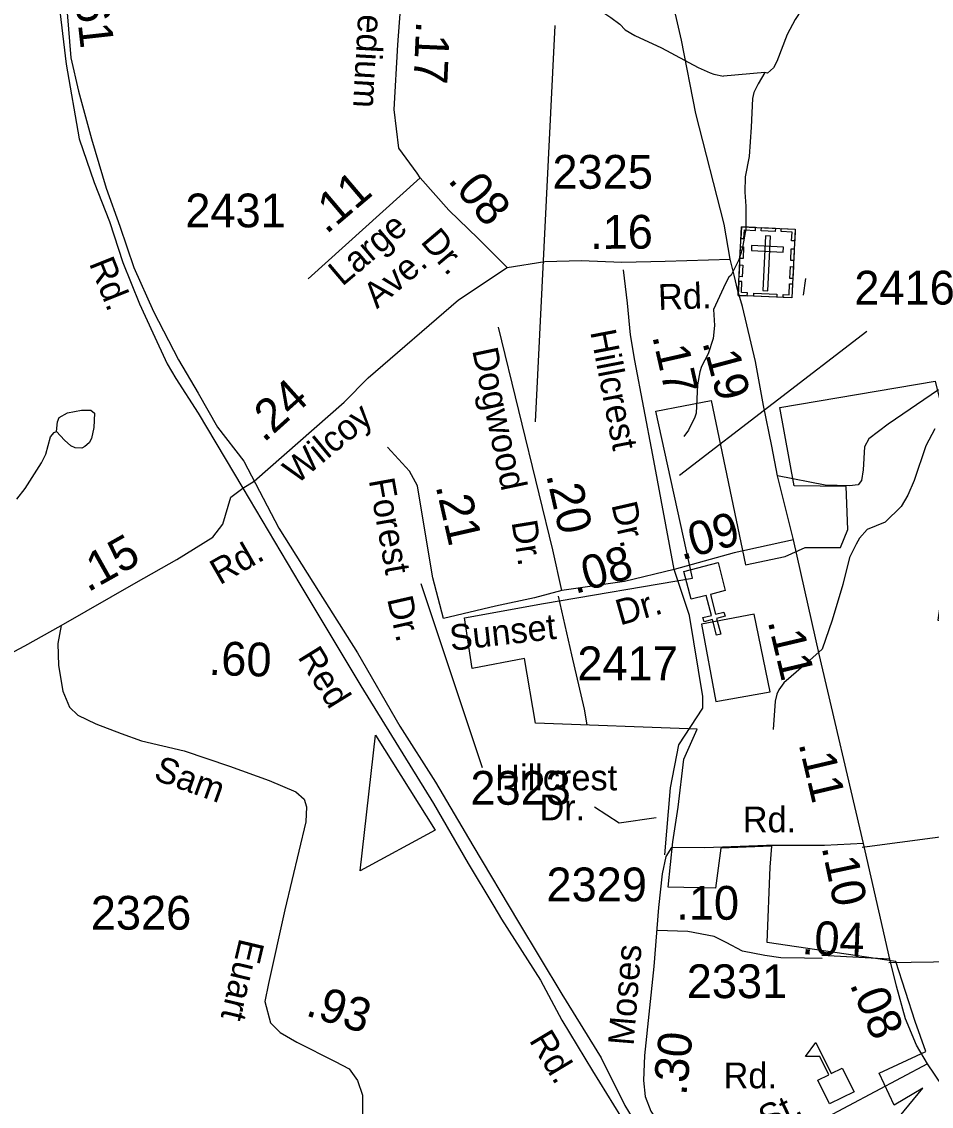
# Model space of a CAD drawing. Extents: x 1473865 to 1648260, y 639067 to 773536.
# Drawn here: x 1576178 to 1579545, y 660104 to 664116 of the extents above; entities that cross this region are included whole.
import ezdxf

# ---------------------------------------------------------------- set-up
doc = ezdxf.new("R2010")
doc.units = 0
for name, color, linetype in [('Exist Boundary Political City Limit New', 7, 'Continuous'), ('Exist Cultural Cemetery CELL', 7, 'Continuous'), ('Exist Cultural Church CELL', 7, 'Continuous'), ('Exist Cultural Educational Facility High CELL', 7, 'Continuous'), ('Exist Hydrographic Misc Water Feature', 7, 'Continuous'), ('Exist Railroad Mainline', 7, 'Continuous'), ('Exist Road Non-System Type 51', 7, 'Continuous'), ('Exist Road Non-System Type 51 Label', 7, 'Continuous'), ('Exist Road Primary US Attributed', 7, 'Continuous'), ('Exist Road Primary US Mileage Hundredths English Label', 7, 'Continuous'), ('Exist Road Secondary Mileage Hundredths English Label', 7, 'Continuous'), ('Exist Road Secondary Type 51 Attributed', 7, 'Continuous'), ('Exist Road Secondary Type 51 Label', 7, 'Continuous'), ('Exist Road Secondary Type 51 Number Label', 7, 'Continuous'), ('Map Preparation Boundary City Limit Buffer Line', 7, 'Continuous')]:
    doc.layers.add(name, color=color, linetype=linetype)

msp = doc.modelspace()

# ---------------------------------------------------------------- linework, layer by layer
at = {"layer": 'Exist Boundary Political City Limit New'}
for points in [[(1578984.1, 662688.7), (1579559.6, 662786.2), (1579647.1, 662433.1), (1579569.6, 661901.6), (1580320.4, 661797.6), (1580725.2, 661751.7), (1580818.9, 662077.2), (1580850.1, 662191), (1579989.4, 662355.6), (1579968.4, 662796.8), (1579737.4, 662789.8), (1579772.4, 664078.7), (1580352.2, 664043.4), (1580447, 663777.8), (1581054, 663677.4), (1581506.4, 663769.6), (1581755.8, 663783.2)], [(1579121.5, 659694.4), (1579513.4, 660170.6), (1579408.5, 660107.6), (1579352.5, 660226.7), (1579525.6, 660306.7), (1579485.2, 660417.7), (1579414.5, 660639.7), (1578937.9, 660710.1), (1578948.5, 660988.2), (1578955.2, 661065.6), (1578766.8, 661058.9), (1578746.6, 660910.9), (1578571.6, 660914.2), (1578588.4, 661082.4), (1578608.6, 661210.2), (1578628.9, 661388.5), (1578679.2, 661499.5), (1578080.4, 661521.6), (1578040, 661760.4), (1577846.4, 661723.8), (1577817, 661911.2), (1578110.1, 661964), (1578661.2, 662057.2), (1578525.2, 662675.3), (1578729.9, 662714.9), (1578857.4, 662107.2), (1579004.4, 662137.1), (1579078.4, 662170.8), (1579209.6, 662170.8), (1579236.5, 662238), (1579229.9, 662396.1), (1579038, 662399.4), (1578984.1, 662688.7)], [(1577708.5, 661125.2), (1577431.2, 660974.9), (1577487.6, 661476.1), (1577708.5, 661125.2)]]:
    msp.add_lwpolyline(points, dxfattribs=at)
msp.add_lwpolyline([(1578948.8, 661636.6), (1578889.6, 661924.6), (1578694.4, 661886.9), (1578748.2, 661601.6)], close=True, dxfattribs=at)
at = {"layer": 'Exist Cultural Cemetery CELL'}
for points in [[(1578842.7, 663357.8), (1579041.5, 663348.5), (1579029.7, 663094.1), (1578830.8, 663103.4)], [(1578840.7, 663314.5), (1578852, 663314), (1578853.5, 663346.1), (1578894, 663344.2), (1578894.5, 663355.3), (1578842.7, 663357.8)], [(1578916.7, 663354.3), (1578968.4, 663351.9), (1578967.9, 663340.5), (1578916.1, 663342.9)], [(1579039.6, 663305.2), (1579028.3, 663305.7), (1579029.8, 663337.8), (1578989.2, 663339.7), (1578989.8, 663350.8), (1579041.6, 663348.4)], [(1578950.2, 663323.4), (1578931.6, 663324.3), (1578922.1, 663121.7), (1578940.7, 663120.8)], [(1578837.2, 663240.4), (1578839.2, 663283.7), (1578850.6, 663283.2), (1578848.5, 663239.9)], [(1578880.3, 663287.9), (1578879.4, 663269.2), (1578997, 663263.7), (1578997.9, 663282.4)], [(1579024.8, 663232.7), (1579026.8, 663276), (1579038.2, 663275.4), (1579036.2, 663232.2)], [(1578834, 663173.3), (1578836, 663216.5), (1578847.4, 663216), (1578845.4, 663172.7)], [(1579021.7, 663166.8), (1579023.7, 663210.1), (1579035.1, 663209.6), (1579033.1, 663166.3)], [(1578863.8, 663101.9), (1578864.4, 663113.4), (1578842.4, 663114.4), (1578844.3, 663154.8), (1578833.2, 663155.3), (1578830.7, 663103.5)], [(1578996.6, 663095.7), (1578997.1, 663107.1), (1579019.1, 663106.1), (1579021, 663146.5), (1579032.1, 663146), (1579029.7, 663094.1)], [(1578888.7, 663112.2), (1578973.5, 663108.2), (1578973, 663096.9), (1578888.2, 663100.8)]]:
    msp.add_lwpolyline(points, close=True, dxfattribs=at)
at = {"layer": 'Exist Cultural Church CELL'}
msp.add_lwpolyline([(1578782.7, 662012.1), (1578727.6, 661997.7), (1578746.7, 661924), (1578777.7, 661932), (1578781.7, 661916.5), (1578750.7, 661908.5), (1578765.8, 661850.3), (1578750.3, 661846.3), (1578735.2, 661904.5), (1578704.2, 661896.5), (1578700.2, 661912), (1578731.2, 661920), (1578712.1, 661993.7), (1578656.3, 661979.4), (1578629.6, 662082.4), (1578756.1, 662115.1)], close=True, dxfattribs=at)
at = {"layer": 'Exist Cultural Educational Facility High CELL'}
msp.add_lwpolyline([(1579168.7, 660112.3), (1579125, 660199.9), (1579166.2, 660220.4), (1579132.7, 660287.6), (1579079.8, 660288.3), (1579117.5, 660339.7), (1579174.8, 660224.7), (1579216, 660245.3), (1579259.7, 660157.6)], close=True, dxfattribs=at)
at = {"layer": 'Exist Hydrographic Misc Water Feature'}
for p, q in [((1578929.3, 663928.3), (1578776.6, 663915.4)), ((1578939.1, 663926), (1578929.3, 663928.3))]:
    msp.add_line(p, q, dxfattribs=at)
for points in [[(1579285.8, 664336.7), (1579213, 664302.4), (1579180.7, 664278.8), (1579132.2, 664235.3), (1579067.4, 664164.1), (1579041, 664124.4), (1579012.3, 664068.7), (1578973.2, 663969.2), (1578960.9, 663945.3), (1578939.1, 663926)], [(1578011.5, 664198.2), (1578074, 664176.1), (1578108, 664177.3), (1578132, 664178.8), (1578160.1, 664180.1), (1578192.1, 664177.4), (1578325.7, 664154.4), (1578359.2, 664131.6), (1578392.6, 664106.8), (1578412.2, 664086.4), (1578447.8, 664065.6), (1578546.8, 664019.3), (1578682.6, 663946.3), (1578726.8, 663927.3), (1578740.1, 663922.8), (1578776.6, 663915.4)], [(1578929.3, 663928.3), (1578904.2, 663886), (1578887.9, 663854.2), (1578883.6, 663832.2), (1578878.5, 663726.3), (1578871, 663617.2), (1578856.4, 663542.5), (1578854.9, 663486.1), (1578859.2, 663434.4), (1578858.3, 663350.5), (1578845.5, 663274.6), (1578833.1, 663234.8), (1578804.4, 663179.1), (1578796.3, 663171.1), (1578784.1, 663147.3), (1578738.9, 663051.8), (1578742.3, 662991.8), (1578737.7, 662943.8), (1578719.8, 662887.6), (1578694.6, 662840.3), (1578688.4, 662820.4), (1578679.8, 662772.5), (1578674.7, 662668.6), (1578670.5, 662652.6), (1578646, 662604.8), (1578629.7, 662581.1)], [(1576307, 662600.1), (1576311.4, 662636.1), (1576317.6, 662652), (1576347.8, 662669.6), (1576399.9, 662679), (1576434, 662678.7), (1576447.9, 662668.5), (1576445.2, 662614.5), (1576436.8, 662574.6), (1576428.6, 662558.7), (1576412.4, 662544.9), (1576400.4, 662539), (1576376.4, 662539.3), (1576360.4, 662547.5), (1576336.7, 662567.8), (1576307, 662600.1)], [(1576160.2, 662349.8), (1576190.7, 662389.4), (1576251.8, 662484.7), (1576268.1, 662516.6), (1576284.8, 662580.4), (1576299, 662596.2), (1576307, 662600.1)], [(1579558.3, 662610.2), (1579525.6, 662546.6), (1579482.3, 662419.1), (1579459, 662364.6), (1579434.4, 662322.6), (1579374.5, 662264.4), (1579308.2, 662237.1), (1579279.8, 662205.5), (1579267.6, 662183.6), (1579243, 662133.9), (1579217.8, 662034.2), (1579178.4, 661902.6), (1579141.2, 661795), (1579072.5, 661733.8), (1578999.8, 661670.7), (1578981.4, 661644.9), (1578973.3, 661628.9), (1578967, 661603.1), (1578959.8, 661497.1)]]:
    msp.add_lwpolyline(points, dxfattribs=at)
at = {"layer": 'Exist Railroad Mainline'}
msp.add_lwpolyline([(1576346.1, 664148.6), (1576359.8, 663982.3), (1576388.6, 663859.8), (1576436.8, 663683.2), (1576491, 663500.6), (1576541.3, 663359.9), (1576593.9, 663207.4), (1576666, 663044.4), (1576758.3, 662865.5), (1576831, 662742.6), (1576903.7, 662615.6), (1577000.4, 662490.6), (1577129.9, 662243.1), (1577277.4, 662009.4), (1577421.1, 661781.8), (1577578.3, 661509.9), (1577710.1, 661302.3), (1577847.7, 661068.8), (1578016.8, 660784.7), (1578177.9, 660518.9), (1578323.6, 660283.3), (1578411.1, 660106.2), (1578560, 659861.9)], dxfattribs=at)
at = {"layer": 'Exist Road Non-System Type 51'}
for p, q in [((1579079.8, 663166.6), (1579070.8, 663104.7)), ((1579719.3, 660639.5), (1579388.5, 660634.7))]:
    msp.add_line(p, q, dxfattribs=at)
for points in [[(1578432, 662957.9), (1578421.1, 663075.2), (1578406.5, 663198)], [(1579571.5, 662754.9), (1579385.7, 662627.5), (1579314.7, 662572.8), (1579298.3, 662542.9), (1579293, 662458.9), (1579286.4, 662419.1), (1579274.1, 662403.3), (1579242, 662399.7), (1579152, 662401.2), (1578976.4, 662435.8)], [(1578558.7, 661033.6), (1578580.4, 661282.4), (1578611.1, 661441.5), (1578699.4, 661576), (1578699.7, 661620), (1578650, 661918.9), (1578594.1, 662090.2)], [(1578271.2, 661514.9), (1578261.3, 661572.3), (1578215.1, 661773.5), (1578164.8, 661990.8)], [(1579689.4, 661114.7), (1579289.6, 661061.1)], [(1579140.8, 660650), (1579076.4, 660652.1), (1578988.3, 660653.1), (1578929, 660661.3), (1578846.1, 660677.7), (1578785.7, 660709.5), (1578741.7, 660732), (1578644.4, 660750.4), (1578530.8, 660753.5)]]:
    msp.add_lwpolyline(points, dxfattribs=at)
at = {"layer": 'Exist Road Non-System Type 51 Label'}
msp.add_lwpolyline([(1578298.4, 661211), (1578389.5, 661152.3), (1578526.3, 661171.9)], dxfattribs=at)
at = {"layer": 'Exist Road Primary US Attributed'}
for points in [[(1578801.4, 663237.5), (1578778.7, 663367.6), (1578674.2, 663777.1), (1578621.2, 664048.3), (1578566.8, 664285.3), (1578500.7, 664542.3), (1578377.2, 665102.5), (1578307.9, 665405.8), (1578223.5, 665775.3)], [(1579035.1, 662198.9), (1578976.4, 662435.8), (1578955.5, 662546.3), (1578923.6, 662696.1), (1578894.9, 662859.4), (1578846, 663062.2), (1578829, 663120.6), (1578815.9, 663178.9), (1578801.4, 663237.5)], [(1579293.8, 661076.2), (1579130.7, 661776.2), (1579035.1, 662198.9)], [(1579391.9, 660648.5), (1579351.4, 660827.4), (1579293.8, 661076.2)], [(1579531.7, 660260.2), (1579490.3, 660330.1), (1579449.9, 660426.8), (1579416.4, 660548.3), (1579391.9, 660648.5)], [(1580094, 659798.2), (1579869.9, 659921.9), (1579787.8, 659981.9), (1579709.3, 660050.6), (1579646.8, 660112), (1579585.7, 660180.4), (1579531.7, 660260.2)]]:
    msp.add_lwpolyline(points, dxfattribs=at)
at = {"layer": 'Exist Road Secondary Type 51 Attributed'}
for p, q in [((1577653.2, 663539), (1577239.2, 663165.1)), ((1579391.9, 660648.5), (1579139.6, 660661.6))]:
    msp.add_line(p, q, dxfattribs=at)
for points in [[(1576354.1, 665445.9), (1576334.7, 665155.5), (1576314, 664959.8), (1576286.7, 664775.7), (1576284.1, 664507), (1576300.7, 664356), (1576313.6, 664208.7), (1576343, 663959.1), (1576390.8, 663682.9), (1576447, 663521.8), (1576503.7, 663377.4), (1576553.1, 663225.1), (1576614.1, 663072.4), (1576663.6, 662964.9), (1576716.7, 662850.4), (1576749.4, 662796.5), (1576832.1, 662668.3), (1576996.8, 662390.7)], [(1577653.2, 663539), (1577642.6, 663556), (1577574, 663648.4), (1577557.5, 663792), (1577570.3, 664030.8), (1577590.6, 664295.5), (1577596.7, 664332.7), (1577588.8, 664360.6), (1577576.2, 664364)], [(1577975.5, 663206.7), (1577867.9, 663313.7), (1577759.5, 663419), (1577653.2, 663539)], [(1577975.5, 663206.7), (1578114.7, 663228.5), (1578248.9, 663233.3), (1578400.3, 663226.4), (1578559.8, 663230.1), (1578801.4, 663237.5)], [(1577039, 662416.7), (1577372.2, 662708.6), (1577460.5, 662798.9), (1577795.5, 663087.8), (1577975.5, 663206.7)], [(1578178.1, 662011.7), (1578144.6, 662162.6), (1578094.3, 662369.5), (1577943.5, 662986.4)], [(1578594.1, 662090.2), (1578514.7, 662512.1), (1578447.4, 662862.8), (1578432, 662957.9)], [(1578178.1, 662011.7), (1578076.8, 661984.4), (1577931.6, 661953.6), (1577740.2, 661908.2), (1577700.5, 662059.2), (1577664.2, 662271.6), (1577643.5, 662399.4), (1577613.9, 662453.6), (1577531.8, 662542.5)], [(1576325, 661882.4), (1576602.4, 662042.1), (1576753.1, 662126.8), (1576885.9, 662209.8), (1576922.3, 662257.5), (1576952.7, 662357.5), (1576996.8, 662390.7)], [(1576996.8, 662390.7), (1577039, 662416.7)], [(1576996.8, 662390.7), (1577208.5, 662035), (1577434, 661658.7), (1577702.4, 661224.5), (1577830.7, 661001.4), (1577925.7, 660844.5), (1577955, 660796.2), (1578099.3, 660570.9), (1578178.2, 660422.3), (1578290.8, 660235.1), (1578498.2, 659899.4), (1578573.5, 659784.6)], [(1579035.1, 662198.9), (1578815.6, 662151), (1578594.1, 662090.2)], [(1578594.1, 662090.2), (1578409.8, 662045.5), (1578178.1, 662011.7)], [(1575251.4, 661219.8), (1575267.7, 661227), (1575374.2, 661298.1), (1575910.3, 661659.1), (1576190.4, 661807.5), (1576325, 661882.4)], [(1576325, 661882.4), (1576312.5, 661816.4), (1576314, 661734.3), (1576331.1, 661640.1), (1576355.9, 661580.3), (1576385.7, 661550.1), (1576452.3, 661519.2), (1576546, 661482.3), (1576621.9, 661455.8), (1576779.6, 661418.4), (1576947.1, 661361.8), (1577094.7, 661308.6), (1577192.6, 661266.8), (1577224.3, 661240.5), (1577232.4, 661211.4), (1577229.6, 661155.5), (1577152.2, 660830.3), (1577091.6, 660557.5), (1577078.3, 660491.6), (1577099.8, 660412.7), (1577135.4, 660376.4), (1577197.3, 660340.5), (1577338.6, 660269), (1577391.1, 660241.8), (1577421.6, 660198.9), (1577439.6, 660144.7), (1577439.6, 660059.2)], [(1579293.8, 661076.2), (1579149.7, 661068.2), (1578935.6, 661068.1), (1578707.5, 661059.9), (1578583.5, 661061), (1578563.2, 661027.2), (1578548.7, 660963.2), (1578535.6, 660839.3), (1578518, 660621.3), (1578483.3, 660291.6), (1578480.6, 660199.5), (1578486.2, 660139.5), (1578507.7, 660085.3), (1578547.3, 660024.8), (1578596.5, 659932.4), (1578667.7, 659823.9)], [(1579531.7, 660260.2), (1579141.6, 660053.8), (1578667.7, 659823.9)]]:
    msp.add_lwpolyline(points, dxfattribs=at)
at = {"layer": 'Exist Road Secondary Type 51 Number Label'}
for p, q in [((1578080.8, 662636.5), (1578152.5, 664101.7)), ((1578613, 662439.1), (1579306.8, 662971.4)), ((1577656.2, 662038.4), (1577883.4, 661356.6))]:
    msp.add_line(p, q, dxfattribs=at)
at = {"layer": 'Map Preparation Boundary City Limit Buffer Line'}
for points in [[(1578984.1, 662688.7), (1579559.6, 662786.2), (1579647.1, 662433.1), (1579569.6, 661901.6), (1580320.4, 661797.6), (1580725.2, 661751.7), (1580818.9, 662077.2), (1580850.1, 662191), (1579989.4, 662355.6), (1579968.4, 662796.8), (1579737.4, 662789.8), (1579772.4, 664078.7), (1580352.2, 664043.4), (1580447, 663777.8), (1581054, 663677.4), (1581506.4, 663769.6), (1581755.8, 663783.2)], [(1579121.5, 659694.4), (1579513.4, 660170.6), (1579408.5, 660107.6), (1579352.5, 660226.7), (1579525.6, 660306.7), (1579485.2, 660417.7), (1579414.5, 660639.7), (1578937.9, 660710.1), (1578948.5, 660988.2), (1578955.2, 661065.6), (1578766.8, 661058.9), (1578746.6, 660910.9), (1578571.6, 660914.2), (1578588.4, 661082.4), (1578608.6, 661210.2), (1578628.9, 661388.5), (1578679.2, 661499.5), (1578080.4, 661521.6), (1578040, 661760.4), (1577846.4, 661723.8), (1577817, 661911.2), (1578110.1, 661964), (1578661.2, 662057.2), (1578525.2, 662675.3), (1578729.9, 662714.9), (1578857.4, 662107.2), (1579004.4, 662137.1), (1579078.4, 662170.8), (1579209.6, 662170.8), (1579236.5, 662238), (1579229.9, 662396.1), (1579038, 662399.4), (1578984.1, 662688.7)], [(1577708.5, 661125.2), (1577431.2, 660974.9), (1577487.6, 661476.1), (1577708.5, 661125.2)]]:
    msp.add_lwpolyline(points, dxfattribs=at)
msp.add_lwpolyline([(1578948.8, 661636.6), (1578889.6, 661924.6), (1578694.4, 661886.9), (1578748.2, 661601.6)], close=True, dxfattribs=at)

# ---------------------------------------------------------------- texts
at = {"layer": 'Exist Road Non-System Type 51 Label'}
for s, p in [('Hillcrest', (1577930.8, 661272.5)), ('Dr.', (1578095, 661161.7))]:
    msp.add_text(s, height=95, dxfattribs=at).set_placement(p)
at = {"layer": 'Exist Road Primary US Mileage Hundredths English Label'}
for s, rotation, p in [('.19', 284.9347, (1578697.1, 662930.2)), ('.11', 283.2679, (1578939.4, 661897.9)), ('.11', 283.268, (1579053.4, 661445.5)), ('.10', 281.9107, (1579139, 661062.5)), ('.08', 292.7171, (1579241.9, 660555.3))]:
    msp.add_text(s, height=125, rotation=rotation, dxfattribs=at).set_placement(p)
at = {"layer": 'Exist Road Secondary Mileage Hundredths English Label'}
for s, rotation, p in [('.61', 276.3618, (1576371.4, 664245)), ('.17', 267.4634, (1577639, 664120.2)), ('.11', 40.3386, (1577305.9, 663327.4)), ('.08', 310.2071, (1577752.4, 663528.3)), ('.16', 0.2748, (1578282.6, 663275.6)), ('.17', 282.841, (1578511.8, 662953)), ('.24', 41.9574, (1577074.7, 662556.5)), ('.20', 282.8355, (1578119.2, 662439.4)), ('.21', 282.8145, (1577710.1, 662398.2)), ('.09', 15.6681, (1578621.3, 662123.3)), ('.15', 29.3522, (1576423.1, 662003.7)), ('.08', 15.9053, (1578226.4, 661998.4)), ('.60', 358.3203, (1576869.2, 661699.6)), ('.10', 0.0211, (1578601.4, 660793.8)), ('.04', 357.5881, (1579064, 660666.4)), ('.93', 342.8372, (1577225.2, 660441)), ('.30', 83.9959, (1578638.2, 660140.9))]:
    msp.add_text(s, height=125, rotation=rotation, dxfattribs=at).set_placement(p)
at = {"layer": 'Exist Road Secondary Type 51 Label'}
for s, rotation, p in [('Medium', 266.8193, (1577429.9, 664251)), ('Large', 40.3386, (1577364.8, 663134.8)), ('Dr.', 310.2071, (1577651.8, 663301.2)), ('Rd.', 291.7573, (1576426.4, 663222.4)), ('Ave.', 40.3386, (1577493.3, 663051.6)), ('Rd.', 2.0896, (1578535.5, 663049.7)), ('Hillcrest', 280.8695, (1578282.6, 662969)), ('Dogwood', 281.9099, (1577845.4, 662900.8)), ('Wilcoy', 39.6771, (1577196.2, 662402.2)), ('Forest', 280.1608, (1577462.8, 662420.3)), ('Dr.', 282.841, (1578360.7, 662329.4)), ('Dr.', 279.2189, (1577991.1, 662265.2)), ('Rd.', 29.9298, (1576911.5, 662030.6)), ('Dr.', 282.8145, (1577530.5, 661980.8)), ('Dr.', 15.9053, (1578393.2, 661882.1)), ('Sunset', 6.4721, (1577767.6, 661788.7)), ('Red', 301.7165, (1577197.9, 661766.3)), ('Sam', 340.1763, (1576662.7, 661313.7)), ('Rd.', 0.0211, (1578847.6, 661117.3)), ('Euart', 256.6281, (1576985.1, 660728.8)), ('Moses', 85.3802, (1578443.2, 660326.1)), ('Rd.', 301.0485, (1578054.5, 660348)), ('St.', 25.8851, (1578935.6, 660008.6))]:
    msp.add_text(s, height=95, rotation=rotation, dxfattribs=at).set_placement(p)
msp.add_text('Rd.', height=95, dxfattribs=at).set_placement((1578776.5, 660170.3))
at = {"layer": 'Exist Road Secondary Type 51 Number Label'}
for s, p in [('2325', (1578143.1, 663498.3)), ('2431', (1576784, 663355.4)), ('2416', (1579260.4, 663069.8)), ('2417', (1578235.1, 661680)), ('2323', (1577839.2, 661219.3)), ('2329', (1578120.9, 660862)), ('2326', (1576434.1, 660757)), ('2331', (1578640.1, 660503.8))]:
    msp.add_text(s, height=125, dxfattribs=at).set_placement(p)

doc.saveas('drawing.dxf')
